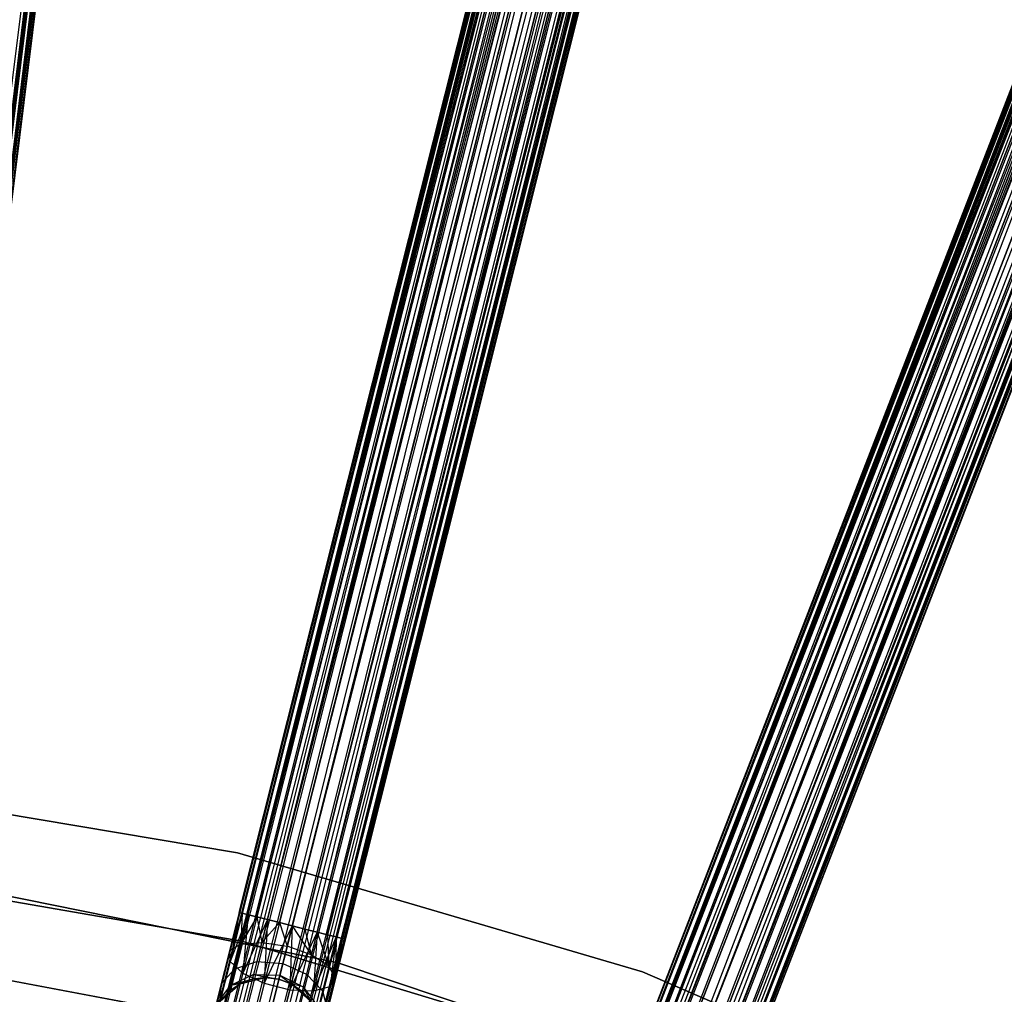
# Model space of a CAD drawing. Extents: x -189 to 189, y -189 to 189.
# Tile 298 of 338: x 10 to 28, y 59 to 77. Entities that reach past the tile are written whole.
import ezdxf

# ---------------------------------------------------------------- set-up
doc = ezdxf.new("R2010")
doc.units = 0
doc.header["$LTSCALE"] = 25.4
doc.layers.get('0').update_dxf_attribs({"linetype": 'CONTINUOUS'})

# ---------------------------------------------------------------- blocks, each defined once
blk = doc.blocks.new('NL2500012474_STL')
at = {"color": 0}
for p, q in [((212.934, 167.086, 177.855), (197.274, 42.827, 178.249)), ((212.934, 167.086, 177.855), (197.274, 42.827, 178.249)), ((212.823, 167.1, 176.932), (197.432, 42.808, 176.932)), ((212.823, 167.1, 176.932), (197.432, 42.808, 176.932)), ((212.934, 167.086, 177.855), (197.432, 42.808, 178.068)), ((212.934, 167.086, 177.855), (197.432, 42.808, 178.068)), ((212.823, 167.1, 176.932), (197.544, 42.794, 177.145)), ((212.823, 167.1, 176.932), (197.544, 42.794, 177.145)), ((212.934, 167.086, 177.855), (197.544, 42.794, 177.855)), ((212.934, 167.086, 177.855), (197.544, 42.794, 177.855)), ((212.991, 167.079, 177.379), (197.544, 42.794, 177.855)), ((212.991, 167.079, 177.379), (197.544, 42.794, 177.855)), ((212.823, 167.1, 176.932), (197.601, 42.787, 177.379)), ((212.823, 167.1, 176.932), (197.601, 42.787, 177.379)), ((212.991, 167.079, 177.379), (197.601, 42.787, 177.379)), ((212.991, 167.079, 177.379), (197.601, 42.787, 177.621)), ((212.991, 167.079, 177.379), (197.601, 42.787, 177.379)), ((212.991, 167.079, 177.379), (197.601, 42.787, 177.621)), ((231.435, 163.634, 177.379), (200.886, 42.175, 177.621)), ((231.435, 163.634, 177.379), (200.886, 42.175, 177.379)), ((231.435, 163.634, 177.379), (200.886, 42.175, 177.621)), ((231.435, 163.634, 177.379), (200.886, 42.175, 177.379)), ((231.491, 163.619, 177.855), (200.886, 42.175, 177.621)), ((231.491, 163.619, 177.855), (200.886, 42.175, 177.621)), ((200.942, 42.16, 177.145), (231.435, 163.634, 177.379)), ((200.942, 42.16, 177.145), (231.435, 163.634, 177.379)), ((231.491, 163.619, 177.855), (200.942, 42.16, 177.855)), ((231.491, 163.619, 177.855), (200.942, 42.16, 177.855)), ((201.051, 42.133, 176.932), (231.435, 163.634, 177.379)), ((201.051, 42.133, 176.932), (231.435, 163.634, 177.379)), ((231.491, 163.619, 177.855), (201.051, 42.133, 178.068)), ((231.491, 163.619, 177.855), (201.051, 42.133, 178.068)), ((201.051, 42.133, 176.932), (231.599, 163.592, 176.932)), ((201.051, 42.133, 176.932), (231.599, 163.592, 176.932)), ((231.754, 163.553, 178.249), (201.051, 42.133, 178.068)), ((231.754, 163.553, 178.249), (201.051, 42.133, 178.068)), ((201.206, 42.094, 176.751), (231.599, 163.592, 176.932)), ((201.206, 42.094, 176.751), (231.599, 163.592, 176.932)), ((231.754, 163.553, 178.249), (201.206, 42.094, 178.249)), ((231.754, 163.553, 178.249), (201.206, 42.094, 178.249)), ((201.398, 42.046, 176.615), (231.599, 163.592, 176.932)), ((201.398, 42.046, 176.615), (231.599, 163.592, 176.932)), ((231.947, 163.505, 176.615), (201.398, 42.046, 176.615)), ((231.947, 163.505, 176.615), (201.398, 42.046, 176.615)), ((201.617, 41.991, 176.529), (231.947, 163.505, 176.615)), ((201.617, 41.991, 176.529), (231.947, 163.505, 176.615)), ((201.849, 41.932, 176.5), (231.947, 163.505, 176.615)), ((201.849, 41.932, 176.5), (231.947, 163.505, 176.615)), ((232.165, 163.45, 178.471), (201.206, 42.094, 178.249)), ((232.165, 163.45, 178.471), (201.206, 42.094, 178.249)), ((232.165, 163.45, 178.471), (201.398, 42.046, 178.385)), ((232.165, 163.45, 178.471), (201.398, 42.046, 178.385)), ((232.165, 163.45, 178.471), (201.617, 41.991, 178.471)), ((232.165, 163.45, 178.471), (201.617, 41.991, 178.471)), ((232.397, 163.391, 178.5), (201.849, 41.932, 178.5)), ((232.397, 163.391, 178.5), (201.849, 41.932, 178.5)), ((201.849, 41.932, 176.5), (232.397, 163.391, 176.5)), ((201.849, 41.932, 176.5), (232.397, 163.391, 176.5)), ((202.081, 41.874, 176.529), (232.397, 163.391, 176.5)), ((202.081, 41.874, 176.529), (232.397, 163.391, 176.5)), ((232.629, 163.333, 178.471), (202.081, 41.874, 178.471)), ((232.629, 163.333, 178.471), (202.081, 41.874, 178.471)), ((202.3, 41.819, 176.615), (232.397, 163.391, 176.5)), ((202.3, 41.819, 176.615), (232.397, 163.391, 176.5)), ((233.04, 163.23, 178.249), (202.081, 41.874, 178.471)), ((233.04, 163.23, 178.249), (202.081, 41.874, 178.471)), ((232.848, 163.278, 176.615), (202.3, 41.819, 176.615)), ((232.848, 163.278, 176.615), (202.3, 41.819, 176.615)), ((233.04, 163.23, 178.249), (202.3, 41.819, 178.385)), ((233.04, 163.23, 178.249), (202.3, 41.819, 178.385)), ((232.848, 163.278, 176.615), (202.492, 41.771, 176.751)), ((232.848, 163.278, 176.615), (202.492, 41.771, 176.751)), ((233.04, 163.23, 178.249), (202.492, 41.771, 178.249)), ((233.04, 163.23, 178.249), (202.492, 41.771, 178.249)), ((233.304, 163.163, 177.855), (202.492, 41.771, 178.249)), ((233.304, 163.163, 177.855), (202.492, 41.771, 178.249)), ((232.848, 163.278, 176.615), (202.647, 41.732, 176.932)), ((232.848, 163.278, 176.615), (202.647, 41.732, 176.932)), ((233.195, 163.191, 176.932), (202.647, 41.732, 176.932)), ((233.195, 163.191, 176.932), (202.647, 41.732, 176.932)), ((233.304, 163.163, 177.855), (202.647, 41.732, 178.068)), ((233.304, 163.163, 177.855), (202.647, 41.732, 178.068)), ((233.195, 163.191, 176.932), (202.756, 41.704, 177.145)), ((233.195, 163.191, 176.932), (202.756, 41.704, 177.145)), ((233.304, 163.163, 177.855), (202.756, 41.704, 177.855)), ((233.304, 163.163, 177.855), (202.756, 41.704, 177.855)), ((233.36, 163.149, 177.379), (202.756, 41.704, 177.855)), ((233.36, 163.149, 177.379), (202.756, 41.704, 177.855)), ((233.195, 163.191, 176.932), (202.812, 41.69, 177.379)), ((233.195, 163.191, 176.932), (202.812, 41.69, 177.379)), ((233.36, 163.149, 177.379), (202.812, 41.69, 177.379)), ((233.36, 163.149, 177.379), (202.812, 41.69, 177.621)), ((233.36, 163.149, 177.379), (202.812, 41.69, 177.379)), ((233.36, 163.149, 177.379), (202.812, 41.69, 177.621)), ((199.792, 61.862, 26.932), (211.719, 159.486, 26.751)), ((199.792, 61.862, 26.932), (211.719, 159.486, 26.751)), ((199.792, 61.862, 28.068), (211.878, 159.466, 28.068)), ((199.792, 61.862, 28.068), (211.878, 159.466, 28.068)), ((199.792, 61.862, 26.932), (211.989, 159.453, 27.145)), ((199.792, 61.862, 26.932), (211.989, 159.453, 27.145)), ((199.792, 61.862, 28.068), (212.046, 159.446, 27.621)), ((199.792, 61.862, 28.068), (212.046, 159.446, 27.621)), ((199.903, 61.848, 27.145), (211.989, 159.453, 27.145)), ((199.903, 61.848, 27.145), (211.989, 159.453, 27.145)), ((199.903, 61.848, 27.855), (212.046, 159.446, 27.621)), ((199.903, 61.848, 27.855), (212.046, 159.446, 27.621)), ((199.96, 61.841, 27.621), (211.989, 159.453, 27.145)), ((199.96, 61.841, 27.621), (211.989, 159.453, 27.145)), ((199.96, 61.841, 27.379), (211.989, 159.453, 27.145)), ((199.96, 61.841, 27.379), (211.989, 159.453, 27.145)), ((199.96, 61.841, 27.621), (212.046, 159.446, 27.621)), ((199.96, 61.841, 27.621), (212.046, 159.446, 27.621)), ((251.24, 157.463, 177.379), (205.997, 40.679, 177.621)), ((251.24, 157.463, 177.379), (205.997, 40.679, 177.379)), ((251.24, 157.463, 177.379), (205.997, 40.679, 177.621)), ((251.24, 157.463, 177.379), (205.997, 40.679, 177.379)), ((251.294, 157.442, 177.855), (205.997, 40.679, 177.621)), ((251.294, 157.442, 177.855), (205.997, 40.679, 177.621)), ((206.051, 40.658, 177.145), (251.24, 157.463, 177.379)), ((206.051, 40.658, 177.145), (251.24, 157.463, 177.379)), ((251.294, 157.442, 177.855), (206.051, 40.658, 177.855)), ((251.294, 157.442, 177.855), (206.051, 40.658, 177.855)), ((206.156, 40.618, 176.932), (251.24, 157.463, 177.379)), ((206.156, 40.618, 176.932), (251.24, 157.463, 177.379)), ((251.294, 157.442, 177.855), (206.156, 40.618, 178.068)), ((251.294, 157.442, 177.855), (206.156, 40.618, 178.068)), ((206.156, 40.618, 176.932), (251.398, 157.402, 176.932)), ((206.156, 40.618, 176.932), (251.398, 157.402, 176.932)), ((251.547, 157.344, 178.249), (206.156, 40.618, 178.068)), ((251.547, 157.344, 178.249), (206.156, 40.618, 178.068)), ((206.305, 40.56, 176.751), (251.398, 157.402, 176.932)), ((206.305, 40.56, 176.751), (251.398, 157.402, 176.932)), ((251.547, 157.344, 178.249), (206.305, 40.56, 178.249)), ((251.547, 157.344, 178.249), (206.305, 40.56, 178.249)), ((206.49, 40.488, 176.615), (251.398, 157.402, 176.932)), ((206.49, 40.488, 176.615), (251.398, 157.402, 176.932)), ((251.732, 157.273, 176.615), (206.49, 40.488, 176.615)), ((251.732, 157.273, 176.615), (206.49, 40.488, 176.615)), ((206.7, 40.407, 176.529), (251.732, 157.273, 176.615)), ((206.7, 40.407, 176.529), (251.732, 157.273, 176.615)), ((206.923, 40.32, 176.5), (251.732, 157.273, 176.615)), ((206.923, 40.32, 176.5), (251.732, 157.273, 176.615)), ((251.942, 157.191, 178.471), (206.305, 40.56, 178.249)), ((251.942, 157.191, 178.471), (206.305, 40.56, 178.249)), ((251.942, 157.191, 178.471), (206.49, 40.488, 178.385)), ((251.942, 157.191, 178.471), (206.49, 40.488, 178.385)), ((251.942, 157.191, 178.471), (206.7, 40.407, 178.471)), ((251.942, 157.191, 178.471), (206.7, 40.407, 178.471)), ((252.166, 157.105, 178.5), (206.923, 40.32, 178.5)), ((252.166, 157.105, 178.5), (206.923, 40.32, 178.5)), ((206.923, 40.32, 176.5), (252.166, 157.105, 176.5)), ((206.923, 40.32, 176.5), (252.166, 157.105, 176.5)), ((207.146, 40.234, 176.529), (252.166, 157.105, 176.5)), ((207.146, 40.234, 176.529), (252.166, 157.105, 176.5)), ((207.356, 40.152, 176.615), (252.166, 157.105, 176.5)), ((207.356, 40.152, 176.615), (252.166, 157.105, 176.5)), ((252.389, 157.018, 178.471), (207.146, 40.234, 178.471)), ((252.389, 157.018, 178.471), (207.146, 40.234, 178.471)), ((252.599, 156.937, 176.615), (207.356, 40.152, 176.615)), ((252.599, 156.937, 176.615), (207.356, 40.152, 176.615)), ((252.599, 156.937, 176.615), (207.541, 40.081, 176.751)), ((252.599, 156.937, 176.615), (207.541, 40.081, 176.751)), ((252.599, 156.937, 176.615), (207.69, 40.023, 176.932)), ((252.599, 156.937, 176.615), (207.69, 40.023, 176.932)), ((252.784, 156.865, 178.249), (207.146, 40.234, 178.471)), ((252.784, 156.865, 178.249), (207.146, 40.234, 178.471)), ((252.784, 156.865, 178.249), (207.356, 40.152, 178.385)), ((252.784, 156.865, 178.249), (207.356, 40.152, 178.385)), ((252.784, 156.865, 178.249), (207.541, 40.081, 178.249)), ((252.784, 156.865, 178.249), (207.541, 40.081, 178.249)), ((253.037, 156.767, 177.855), (207.541, 40.081, 178.249)), ((253.037, 156.767, 177.855), (207.541, 40.081, 178.249)), ((252.933, 156.807, 176.932), (207.69, 40.023, 176.932)), ((252.933, 156.807, 176.932), (207.69, 40.023, 176.932)), ((253.037, 156.767, 177.855), (207.69, 40.023, 178.068)), ((253.037, 156.767, 177.855), (207.69, 40.023, 178.068)), ((252.933, 156.807, 176.932), (207.795, 39.983, 177.145)), ((252.933, 156.807, 176.932), (207.795, 39.983, 177.145)), ((253.037, 156.767, 177.855), (207.795, 39.983, 177.855)), ((253.037, 156.767, 177.855), (207.795, 39.983, 177.855)), ((253.091, 156.746, 177.379), (207.795, 39.983, 177.855)), ((253.091, 156.746, 177.379), (207.795, 39.983, 177.855)), ((252.933, 156.807, 176.932), (207.849, 39.962, 177.379)), ((252.933, 156.807, 176.932), (207.849, 39.962, 177.379)), ((253.091, 156.746, 177.379), (207.849, 39.962, 177.379)), ((253.091, 156.746, 177.379), (207.849, 39.962, 177.621)), ((253.091, 156.746, 177.379), (207.849, 39.962, 177.379)), ((253.091, 156.746, 177.379), (207.849, 39.962, 177.621)), ((205.57, 60.795, 27.379), (229.558, 156.174, 27.621)), ((205.57, 60.795, 27.379), (229.558, 156.174, 27.621)), ((205.57, 60.795, 27.621), (229.558, 156.174, 27.621)), ((205.57, 60.795, 27.621), (229.558, 156.174, 27.621)), ((205.626, 60.781, 27.145), (229.558, 156.174, 27.621)), ((205.626, 60.781, 27.145), (229.558, 156.174, 27.621)), ((205.626, 60.781, 27.145), (229.614, 156.16, 27.145)), ((205.626, 60.781, 27.145), (229.614, 156.16, 27.145)), ((205.734, 60.753, 26.932), (229.614, 156.16, 27.145)), ((205.734, 60.753, 26.932), (229.614, 156.16, 27.145)), ((205.57, 60.795, 27.621), (229.723, 156.133, 28.068)), ((205.57, 60.795, 27.621), (229.723, 156.133, 28.068)), ((205.626, 60.781, 27.855), (229.723, 156.133, 28.068)), ((205.626, 60.781, 27.855), (229.723, 156.133, 28.068)), ((205.734, 60.753, 28.068), (229.723, 156.133, 28.068)), ((205.734, 60.753, 28.068), (229.723, 156.133, 28.068)), ((205.734, 60.753, 26.932), (229.878, 156.094, 26.751)), ((205.734, 60.753, 26.932), (229.878, 156.094, 26.751)), ((205.734, 60.753, 28.068), (230.07, 156.045, 28.385)), ((205.734, 60.753, 28.068), (230.07, 156.045, 28.385)), ((205.889, 60.714, 26.751), (229.878, 156.094, 26.751)), ((205.889, 60.714, 26.751), (229.878, 156.094, 26.751)), ((205.889, 60.714, 28.249), (230.07, 156.045, 28.385)), ((205.889, 60.714, 28.249), (230.07, 156.045, 28.385)), ((206.082, 60.666, 26.615), (229.878, 156.094, 26.751)), ((206.082, 60.666, 26.615), (229.878, 156.094, 26.751)), ((206.082, 60.666, 28.385), (230.07, 156.045, 28.385)), ((206.082, 60.666, 28.385), (230.07, 156.045, 28.385)), ((206.082, 60.666, 26.615), (230.289, 155.99, 26.529)), ((206.082, 60.666, 26.615), (230.289, 155.99, 26.529)), ((206.3, 60.611, 26.529), (230.289, 155.99, 26.529)), ((206.3, 60.611, 26.529), (230.289, 155.99, 26.529)), ((206.082, 60.666, 28.385), (230.521, 155.932, 28.5)), ((206.082, 60.666, 28.385), (230.521, 155.932, 28.5)), ((206.3, 60.611, 28.471), (230.521, 155.932, 28.5)), ((206.3, 60.611, 28.471), (230.521, 155.932, 28.5)), ((230.521, 155.932, 28.5), (206.532, 60.553, 28.5)), ((206.532, 60.553, 26.5), (230.521, 155.932, 26.5)), ((206.532, 60.553, 26.5), (230.521, 155.932, 26.5)), ((230.521, 155.932, 28.5), (206.532, 60.553, 28.5)), ((206.532, 60.553, 28.5), (230.972, 155.818, 28.385)), ((206.532, 60.553, 28.5), (230.972, 155.818, 28.385)), ((206.764, 60.494, 26.529), (230.753, 155.873, 26.529)), ((206.764, 60.494, 26.529), (230.753, 155.873, 26.529)), ((206.764, 60.494, 28.471), (230.972, 155.818, 28.385)), ((206.764, 60.494, 28.471), (230.972, 155.818, 28.385)), ((206.983, 60.439, 26.615), (230.753, 155.873, 26.529)), ((206.983, 60.439, 26.615), (230.753, 155.873, 26.529)), ((206.983, 60.439, 28.385), (230.972, 155.818, 28.385)), ((206.983, 60.439, 28.385), (230.972, 155.818, 28.385)), ((206.983, 60.439, 26.615), (231.164, 155.77, 26.751)), ((206.983, 60.439, 26.615), (231.164, 155.77, 26.751)), ((206.983, 60.439, 28.385), (231.319, 155.731, 28.068)), ((206.983, 60.439, 28.385), (231.319, 155.731, 28.068)), ((207.175, 60.391, 26.751), (231.164, 155.77, 26.751)), ((207.175, 60.391, 26.751), (231.164, 155.77, 26.751)), ((207.175, 60.391, 28.249), (231.319, 155.731, 28.068)), ((207.175, 60.391, 28.249), (231.319, 155.731, 28.068)), ((207.33, 60.352, 26.932), (231.164, 155.77, 26.751)), ((207.33, 60.352, 26.932), (231.164, 155.77, 26.751)), ((207.33, 60.352, 28.068), (231.319, 155.731, 28.068)), ((207.33, 60.352, 28.068), (231.319, 155.731, 28.068)), ((207.33, 60.352, 26.932), (231.428, 155.704, 27.145)), ((207.33, 60.352, 26.932), (231.428, 155.704, 27.145)), ((207.33, 60.352, 28.068), (231.484, 155.69, 27.621)), ((207.33, 60.352, 28.068), (231.484, 155.69, 27.621)), ((207.439, 60.324, 27.145), (231.428, 155.704, 27.145)), ((207.439, 60.324, 27.145), (231.428, 155.704, 27.145)), ((207.439, 60.324, 27.855), (231.484, 155.69, 27.621)), ((207.439, 60.324, 27.855), (231.484, 155.69, 27.621)), ((207.495, 60.31, 27.621), (231.428, 155.704, 27.145)), ((207.495, 60.31, 27.621), (231.428, 155.704, 27.145)), ((207.495, 60.31, 27.379), (231.428, 155.704, 27.145)), ((207.495, 60.31, 27.379), (231.428, 155.704, 27.145)), ((207.495, 60.31, 27.621), (231.484, 155.69, 27.621)), ((207.495, 60.31, 27.621), (231.484, 155.69, 27.621)), ((212.933, 58.582, 27.379), (248.461, 150.291, 27.621)), ((212.933, 58.582, 27.379), (248.461, 150.291, 27.621)), ((212.933, 58.582, 27.621), (248.461, 150.291, 27.621)), ((212.933, 58.582, 27.621), (248.461, 150.291, 27.621)), ((212.987, 58.562, 27.145), (248.461, 150.291, 27.621)), ((212.987, 58.562, 27.145), (248.461, 150.291, 27.621)), ((212.987, 58.562, 27.145), (248.515, 150.27, 27.145)), ((212.987, 58.562, 27.145), (248.515, 150.27, 27.145)), ((213.092, 58.521, 26.932), (248.515, 150.27, 27.145)), ((213.092, 58.521, 26.932), (248.515, 150.27, 27.145)), ((212.933, 58.582, 27.621), (248.62, 150.229, 28.068)), ((212.933, 58.582, 27.621), (248.62, 150.229, 28.068)), ((212.987, 58.562, 27.855), (248.62, 150.229, 28.068)), ((212.987, 58.562, 27.855), (248.62, 150.229, 28.068)), ((213.092, 58.521, 28.068), (248.62, 150.229, 28.068)), ((213.092, 58.521, 28.068), (248.62, 150.229, 28.068)), ((213.092, 58.521, 26.932), (248.769, 150.172, 26.751)), ((213.092, 58.521, 26.932), (248.769, 150.172, 26.751)), ((213.092, 58.521, 28.068), (248.954, 150.1, 28.385)), ((213.092, 58.521, 28.068), (248.954, 150.1, 28.385)), ((213.241, 58.463, 26.751), (248.769, 150.172, 26.751)), ((213.241, 58.463, 26.751), (248.769, 150.172, 26.751)), ((213.241, 58.463, 28.249), (248.954, 150.1, 28.385)), ((213.241, 58.463, 28.249), (248.954, 150.1, 28.385)), ((213.426, 58.392, 26.615), (248.769, 150.172, 26.751)), ((213.426, 58.392, 26.615), (248.769, 150.172, 26.751)), ((213.426, 58.392, 28.385), (248.954, 150.1, 28.385)), ((213.426, 58.392, 28.385), (248.954, 150.1, 28.385)), ((213.426, 58.392, 26.615), (249.164, 150.019, 26.529)), ((213.426, 58.392, 26.615), (249.164, 150.019, 26.529)), ((213.426, 58.392, 28.385), (249.387, 149.932, 28.5)), ((213.426, 58.392, 28.385), (249.387, 149.932, 28.5)), ((213.636, 58.31, 26.529), (249.164, 150.019, 26.529)), ((213.636, 58.31, 26.529), (249.164, 150.019, 26.529)), ((213.636, 58.31, 28.471), (249.387, 149.932, 28.5)), ((213.636, 58.31, 28.471), (249.387, 149.932, 28.5)), ((249.387, 149.932, 28.5), (213.859, 58.224, 28.5)), ((213.859, 58.224, 26.5), (249.387, 149.932, 26.5)), ((213.859, 58.224, 26.5), (249.387, 149.932, 26.5)), ((249.387, 149.932, 28.5), (213.859, 58.224, 28.5)), ((213.859, 58.224, 28.5), (249.82, 149.764, 28.385)), ((213.859, 58.224, 28.5), (249.82, 149.764, 28.385)), ((214.082, 58.137, 26.529), (249.61, 149.846, 26.529)), ((214.082, 58.137, 26.529), (249.61, 149.846, 26.529)), ((214.082, 58.137, 28.471), (249.82, 149.764, 28.385)), ((214.082, 58.137, 28.471), (249.82, 149.764, 28.385)), ((214.292, 58.056, 26.615), (249.61, 149.846, 26.529)), ((214.292, 58.056, 26.615), (249.61, 149.846, 26.529)), ((214.292, 58.056, 28.385), (249.82, 149.764, 28.385)), ((214.292, 58.056, 28.385), (249.82, 149.764, 28.385)), ((214.292, 58.056, 26.615), (250.005, 149.693, 26.751)), ((214.292, 58.056, 26.615), (250.005, 149.693, 26.751)), ((214.292, 58.056, 28.385), (250.154, 149.635, 28.068)), ((214.292, 58.056, 28.385), (250.154, 149.635, 28.068)), ((214.477, 57.984, 26.751), (250.005, 149.693, 26.751)), ((214.477, 57.984, 26.751), (250.005, 149.693, 26.751)), ((214.477, 57.984, 28.249), (250.154, 149.635, 28.068)), ((214.477, 57.984, 28.249), (250.154, 149.635, 28.068)), ((214.626, 57.926, 26.932), (250.005, 149.693, 26.751)), ((214.626, 57.926, 26.932), (250.005, 149.693, 26.751)), ((214.626, 57.926, 28.068), (250.154, 149.635, 28.068)), ((214.626, 57.926, 28.068), (250.154, 149.635, 28.068)), ((214.626, 57.926, 26.932), (250.259, 149.594, 27.145)), ((214.626, 57.926, 26.932), (250.259, 149.594, 27.145)), ((214.626, 57.926, 28.068), (250.313, 149.574, 27.621)), ((214.626, 57.926, 28.068), (250.313, 149.574, 27.621)), ((214.731, 57.886, 27.145), (250.259, 149.594, 27.145)), ((214.731, 57.886, 27.145), (250.259, 149.594, 27.145)), ((214.731, 57.886, 27.855), (250.313, 149.574, 27.621)), ((214.731, 57.886, 27.855), (250.313, 149.574, 27.621)), ((214.785, 57.865, 27.621), (250.259, 149.594, 27.145)), ((214.785, 57.865, 27.621), (250.259, 149.594, 27.145)), ((214.785, 57.865, 27.379), (250.259, 149.594, 27.145)), ((214.785, 57.865, 27.379), (250.259, 149.594, 27.145)), ((214.785, 57.865, 27.621), (250.313, 149.574, 27.621)), ((214.785, 57.865, 27.621), (250.313, 149.574, 27.621)), ((205.538, 61.881, 26.5), (197.975, 63.144, 26.5)), ((197.975, 63.144, 17), (205.538, 61.881, 17)), ((205.538, 61.881, 26.5), (197.975, 63.144, 26.5)), ((197.975, 63.144, 17), (205.538, 61.881, 17)), ((212.894, 59.716, 26.5), (205.538, 61.881, 26.5)), ((205.538, 61.881, 17), (212.894, 59.716, 17)), ((205.538, 61.881, 26.5), (205.538, 61.881, 17)), ((212.894, 59.716, 26.5), (205.538, 61.881, 26.5)), ((205.538, 61.881, 17), (212.894, 59.716, 17)), ((205.538, 61.881, 26.5), (205.538, 61.881, 17)), ((198.244, 61.555, 20), (205.614, 60.272, 20)), ((205.614, 60.272, 19), (198.244, 61.555, 19)), ((198.244, 61.555, 20), (205.614, 60.272, 20)), ((205.614, 60.272, 19), (198.244, 61.555, 19)), ((199.859, 61.403, 26.5), (207.341, 59.888, 26.5)), ((207.341, 59.888, 17), (199.859, 61.403, 17)), ((207.341, 59.888, 17), (199.859, 61.403, 17)), ((199.859, 61.403, 26.5), (207.341, 59.888, 26.5)), ((205.57, 60.795, 27.379), (205.394, 60.097, 27.236)), ((205.57, 60.795, 27.621), (205.394, 60.097, 27.236)), ((205.57, 60.795, 27.621), (205.394, 60.097, 27.236)), ((205.57, 60.795, 27.379), (205.394, 60.097, 27.236)), ((205.626, 60.781, 27.145), (205.394, 60.097, 27.236)), ((205.626, 60.781, 27.145), (205.394, 60.097, 27.236)), ((205.57, 60.795, 27.621), (205.406, 59.907, 27.675)), ((205.57, 60.795, 27.621), (205.406, 59.907, 27.675)), ((205.626, 60.781, 27.855), (205.406, 59.907, 27.675)), ((205.626, 60.781, 27.855), (205.406, 59.907, 27.675)), ((205.734, 60.753, 28.068), (205.406, 59.907, 27.675)), ((205.734, 60.753, 28.068), (205.406, 59.907, 27.675)), ((205.626, 60.781, 27.145), (205.57, 60.795, 27.379)), ((205.57, 60.795, 27.621), (205.626, 60.781, 27.855)), ((205.57, 60.795, 27.621), (205.626, 60.781, 27.855)), ((205.626, 60.781, 27.145), (205.57, 60.795, 27.379)), ((205.626, 60.781, 27.145), (205.601, 60.222, 26.823)), ((205.626, 60.781, 27.145), (205.601, 60.222, 26.823)), ((205.734, 60.753, 26.932), (205.601, 60.222, 26.823)), ((205.734, 60.753, 26.932), (205.601, 60.222, 26.823)), ((205.889, 60.714, 26.751), (205.601, 60.222, 26.823)), ((205.889, 60.714, 26.751), (205.601, 60.222, 26.823)), ((205.734, 60.753, 26.932), (205.626, 60.781, 27.145)), ((205.626, 60.781, 27.855), (205.734, 60.753, 28.068)), ((205.626, 60.781, 27.855), (205.734, 60.753, 28.068)), ((205.734, 60.753, 26.932), (205.626, 60.781, 27.145)), ((205.734, 60.753, 28.068), (205.633, 59.694, 28.039)), ((205.734, 60.753, 28.068), (205.633, 59.694, 28.039)), ((205.889, 60.714, 28.249), (205.633, 59.694, 28.039)), ((205.889, 60.714, 28.249), (205.633, 59.694, 28.039)), ((206.082, 60.666, 28.385), (205.633, 59.694, 28.039)), ((206.082, 60.666, 28.385), (205.633, 59.694, 28.039)), ((205.889, 60.714, 26.751), (205.734, 60.753, 26.932)), ((205.734, 60.753, 28.068), (205.889, 60.714, 28.249)), ((205.734, 60.753, 28.068), (205.889, 60.714, 28.249)), ((205.889, 60.714, 26.751), (205.734, 60.753, 26.932)), ((206.082, 60.666, 26.615), (205.889, 60.714, 26.751)), ((205.889, 60.714, 28.249), (206.082, 60.666, 28.385)), ((205.889, 60.714, 28.249), (206.082, 60.666, 28.385)), ((205.889, 60.714, 26.751), (205.978, 60.252, 26.53)), ((205.889, 60.714, 26.751), (205.978, 60.252, 26.53)), ((206.082, 60.666, 26.615), (205.889, 60.714, 26.751)), ((206.082, 60.666, 26.615), (205.978, 60.252, 26.53)), ((206.082, 60.666, 26.615), (205.978, 60.252, 26.53)), ((206.082, 60.666, 28.385), (206.023, 59.508, 28.245)), ((206.082, 60.666, 28.385), (206.023, 59.508, 28.245)), ((206.3, 60.611, 26.529), (206.082, 60.666, 26.615)), ((206.082, 60.666, 28.385), (206.3, 60.611, 28.471)), ((206.082, 60.666, 28.385), (206.3, 60.611, 28.471)), ((206.3, 60.611, 26.529), (206.082, 60.666, 26.615)), ((206.3, 60.611, 26.529), (205.978, 60.252, 26.53)), ((206.3, 60.611, 26.529), (205.978, 60.252, 26.53)), ((206.3, 60.611, 28.471), (206.023, 59.508, 28.245)), ((206.3, 60.611, 28.471), (206.023, 59.508, 28.245)), ((206.532, 60.553, 28.5), (206.023, 59.508, 28.245)), ((206.532, 60.553, 28.5), (206.023, 59.508, 28.245)), ((206.532, 60.553, 26.5), (206.3, 60.611, 26.529)), ((206.3, 60.611, 28.471), (206.532, 60.553, 28.5)), ((206.3, 60.611, 28.471), (206.532, 60.553, 28.5)), ((206.3, 60.611, 26.529), (206.439, 60.181, 26.424)), ((206.3, 60.611, 26.529), (206.439, 60.181, 26.424)), ((206.532, 60.553, 26.5), (206.3, 60.611, 26.529)), ((206.439, 60.181, 26.424), (206.532, 60.553, 26.5)), ((206.439, 60.181, 26.424), (206.532, 60.553, 26.5)), ((206.532, 60.553, 28.5), (206.487, 59.392, 28.245)), ((206.532, 60.553, 28.5), (206.487, 59.392, 28.245)), ((206.764, 60.494, 28.471), (206.487, 59.392, 28.245)), ((206.764, 60.494, 28.471), (206.487, 59.392, 28.245)), ((206.532, 60.553, 28.5), (206.764, 60.494, 28.471)), ((206.764, 60.494, 26.529), (206.532, 60.553, 26.5)), ((206.532, 60.553, 26.5), (206.879, 60.026, 26.53)), ((206.764, 60.494, 26.529), (206.532, 60.553, 26.5)), ((206.532, 60.553, 26.5), (206.879, 60.026, 26.53)), ((206.532, 60.553, 28.5), (206.764, 60.494, 28.471)), ((206.764, 60.494, 28.471), (206.983, 60.439, 28.385)), ((206.983, 60.439, 26.615), (206.764, 60.494, 26.529)), ((206.764, 60.494, 26.529), (206.879, 60.026, 26.53)), ((206.764, 60.494, 26.529), (206.879, 60.026, 26.53)), ((206.983, 60.439, 26.615), (206.764, 60.494, 26.529)), ((206.764, 60.494, 28.471), (206.983, 60.439, 28.385)), ((206.983, 60.439, 28.385), (206.487, 59.392, 28.245)), ((206.983, 60.439, 28.385), (206.487, 59.392, 28.245)), ((206.983, 60.439, 26.615), (206.879, 60.026, 26.53)), ((206.983, 60.439, 26.615), (206.879, 60.026, 26.53)), ((206.983, 60.439, 28.385), (206.919, 59.371, 28.039)), ((206.983, 60.439, 28.385), (206.919, 59.371, 28.039)), ((207.175, 60.391, 28.249), (206.919, 59.371, 28.039)), ((207.175, 60.391, 28.249), (206.919, 59.371, 28.039)), ((207.33, 60.352, 28.068), (206.919, 59.371, 28.039)), ((207.33, 60.352, 28.068), (206.919, 59.371, 28.039)), ((206.983, 60.439, 28.385), (207.175, 60.391, 28.249)), ((207.175, 60.391, 26.751), (206.983, 60.439, 26.615)), ((206.983, 60.439, 26.615), (207.197, 59.82, 26.823)), ((207.175, 60.391, 26.751), (206.983, 60.439, 26.615)), ((206.983, 60.439, 26.615), (207.197, 59.82, 26.823)), ((206.983, 60.439, 28.385), (207.175, 60.391, 28.249)), ((207.175, 60.391, 28.249), (207.33, 60.352, 28.068)), ((207.33, 60.352, 26.932), (207.175, 60.391, 26.751)), ((207.175, 60.391, 26.751), (207.197, 59.82, 26.823)), ((207.175, 60.391, 26.751), (207.197, 59.82, 26.823)), ((207.33, 60.352, 26.932), (207.175, 60.391, 26.751)), ((207.175, 60.391, 28.249), (207.33, 60.352, 28.068)), ((207.33, 60.352, 26.932), (207.197, 59.82, 26.823)), ((207.33, 60.352, 26.932), (207.197, 59.82, 26.823)), ((207.33, 60.352, 28.068), (207.219, 59.451, 27.675)), ((207.33, 60.352, 28.068), (207.219, 59.451, 27.675)), ((207.439, 60.324, 27.855), (207.219, 59.451, 27.675)), ((207.439, 60.324, 27.855), (207.219, 59.451, 27.675)), ((207.495, 60.31, 27.621), (207.219, 59.451, 27.675)), ((207.495, 60.31, 27.621), (207.219, 59.451, 27.675)), ((207.33, 60.352, 26.932), (207.32, 59.613, 27.236)), ((207.33, 60.352, 26.932), (207.32, 59.613, 27.236)), ((207.439, 60.324, 27.145), (207.32, 59.613, 27.236)), ((207.439, 60.324, 27.145), (207.32, 59.613, 27.236)), ((207.495, 60.31, 27.621), (207.32, 59.613, 27.236)), ((207.495, 60.31, 27.379), (207.32, 59.613, 27.236)), ((207.495, 60.31, 27.379), (207.32, 59.613, 27.236)), ((207.495, 60.31, 27.621), (207.32, 59.613, 27.236)), ((207.33, 60.352, 28.068), (207.439, 60.324, 27.855)), ((207.439, 60.324, 27.145), (207.33, 60.352, 26.932)), ((207.439, 60.324, 27.145), (207.33, 60.352, 26.932)), ((207.33, 60.352, 28.068), (207.439, 60.324, 27.855)), ((207.439, 60.324, 27.855), (207.495, 60.31, 27.621)), ((207.495, 60.31, 27.379), (207.439, 60.324, 27.145)), ((207.495, 60.31, 27.379), (207.439, 60.324, 27.145)), ((207.439, 60.324, 27.855), (207.495, 60.31, 27.621)), ((205.601, 60.222, 26.823), (205.394, 60.097, 27.236)), ((205.601, 60.222, 26.823), (205.394, 60.097, 27.236)), ((205.601, 60.222, 26.823), (205.487, 59.771, 26.513)), ((205.601, 60.222, 26.823), (205.487, 59.771, 26.513)), ((205.601, 60.222, 26.823), (205.978, 60.252, 26.53)), ((205.601, 60.222, 26.823), (205.978, 60.252, 26.53)), ((205.614, 60.272, 20), (205.614, 60.272, 19)), ((205.614, 60.272, 20), (212.775, 58.109, 20)), ((212.775, 58.109, 19), (205.614, 60.272, 19)), ((205.614, 60.272, 20), (205.614, 60.272, 19)), ((205.614, 60.272, 20), (212.775, 58.109, 20)), ((212.775, 58.109, 19), (205.614, 60.272, 19)), ((205.978, 60.252, 26.53), (205.889, 59.902, 26.288)), ((205.978, 60.252, 26.53), (205.889, 59.902, 26.288)), ((205.978, 60.252, 26.53), (206.439, 60.181, 26.424)), ((205.978, 60.252, 26.53), (206.439, 60.181, 26.424)), ((206.36, 59.867, 26.207), (206.439, 60.181, 26.424)), ((206.36, 59.867, 26.207), (206.439, 60.181, 26.424)), ((206.879, 60.026, 26.53), (206.439, 60.181, 26.424)), ((206.879, 60.026, 26.53), (206.439, 60.181, 26.424)), ((205.394, 60.097, 27.236), (205.245, 59.506, 26.829)), ((205.394, 60.097, 27.236), (205.245, 59.506, 26.829)), ((205.394, 60.097, 27.236), (205.406, 59.907, 27.675)), ((205.394, 60.097, 27.236), (205.406, 59.907, 27.675)), ((206.879, 60.026, 26.53), (206.791, 59.675, 26.288)), ((206.879, 60.026, 26.53), (206.791, 59.675, 26.288)), ((207.197, 59.82, 26.823), (206.879, 60.026, 26.53)), ((207.197, 59.82, 26.823), (206.879, 60.026, 26.53)), ((199.654, 59.883, 22), (205.175, 58.851, 22)), ((205.175, 58.851, 20), (199.654, 59.883, 20)), ((205.175, 58.851, 20), (199.654, 59.883, 20)), ((199.654, 59.883, 22), (205.175, 58.851, 22)), ((205.406, 59.907, 27.675), (205.219, 59.166, 27.165)), ((205.406, 59.907, 27.675), (205.219, 59.166, 27.165)), ((205.245, 59.506, 26.829), (205.487, 59.771, 26.513)), ((205.245, 59.506, 26.829), (205.487, 59.771, 26.513)), ((205.406, 59.907, 27.675), (205.633, 59.694, 28.039)), ((205.406, 59.907, 27.675), (205.633, 59.694, 28.039)), ((205.487, 59.771, 26.513), (205.411, 59.47, 26.048)), ((205.487, 59.771, 26.513), (205.411, 59.47, 26.048)), ((205.487, 59.771, 26.513), (205.889, 59.902, 26.288)), ((205.487, 59.771, 26.513), (205.889, 59.902, 26.288)), ((205.889, 59.902, 26.288), (205.83, 59.667, 25.927)), ((205.889, 59.902, 26.288), (205.83, 59.667, 25.927)), ((205.889, 59.902, 26.288), (206.36, 59.867, 26.207)), ((205.889, 59.902, 26.288), (206.36, 59.867, 26.207)), ((206.307, 59.657, 25.883), (206.36, 59.867, 26.207)), ((206.307, 59.657, 25.883), (206.36, 59.867, 26.207)), ((206.36, 59.867, 26.207), (206.791, 59.675, 26.288)), ((206.36, 59.867, 26.207), (206.791, 59.675, 26.288)), ((207.197, 59.82, 26.823), (207.083, 59.37, 26.513)), ((207.197, 59.82, 26.823), (207.083, 59.37, 26.513)), ((207.32, 59.613, 27.236), (207.197, 59.82, 26.823)), ((207.32, 59.613, 27.236), (207.197, 59.82, 26.823)), ((207.341, 59.888, 26.5), (214.579, 57.464, 26.5)), ((214.579, 57.464, 17), (207.341, 59.888, 17)), ((207.341, 59.888, 17), (207.341, 59.888, 26.5)), ((207.341, 59.888, 17), (207.341, 59.888, 26.5)), ((214.579, 57.464, 17), (207.341, 59.888, 17)), ((207.341, 59.888, 26.5), (214.579, 57.464, 26.5)), ((205.83, 59.667, 25.927), (205.411, 59.47, 26.048)), ((205.83, 59.667, 25.927), (205.411, 59.47, 26.048)), ((205.81, 59.585, 25.5), (205.411, 59.47, 26.048)), ((205.81, 59.585, 25.5), (205.411, 59.47, 26.048)), ((205.633, 59.694, 28.039), (205.415, 58.829, 27.443)), ((205.633, 59.694, 28.039), (205.415, 58.829, 27.443)), ((205.584, 59.501, 20), (206.049, 59.613, 20)), ((205.584, 59.501, 20), (206.049, 59.613, 20)), ((205.81, 59.585, 25.5), (205.584, 59.501, 25.5)), ((205.584, 59.501, 20), (205.81, 59.585, 25.5)), ((205.81, 59.585, 25.5), (205.584, 59.501, 25.5)), ((205.584, 59.501, 20), (205.81, 59.585, 25.5)), ((205.633, 59.694, 28.039), (206.023, 59.508, 28.245)), ((205.633, 59.694, 28.039), (206.023, 59.508, 28.245)), ((205.81, 59.585, 25.5), (205.83, 59.667, 25.927)), ((205.81, 59.585, 25.5), (205.83, 59.667, 25.927)), ((206.049, 59.613, 25.5), (205.81, 59.585, 25.5)), ((205.81, 59.585, 25.5), (206.049, 59.613, 20)), ((205.81, 59.585, 25.5), (206.049, 59.613, 20)), ((206.049, 59.613, 25.5), (205.81, 59.585, 25.5)), ((206.049, 59.613, 25.5), (205.83, 59.667, 25.927)), ((205.83, 59.667, 25.927), (206.288, 59.583, 25.5)), ((206.049, 59.613, 25.5), (205.83, 59.667, 25.927)), ((205.83, 59.667, 25.927), (206.288, 59.583, 25.5)), ((205.83, 59.667, 25.927), (206.307, 59.657, 25.883)), ((205.83, 59.667, 25.927), (206.307, 59.657, 25.883)), ((206.049, 59.613, 20), (206.288, 59.583, 20)), ((206.288, 59.583, 25.5), (206.049, 59.613, 25.5)), ((206.049, 59.613, 25.5), (206.049, 59.613, 20)), ((206.049, 59.613, 25.5), (206.049, 59.613, 20)), ((206.288, 59.583, 25.5), (206.049, 59.613, 25.5)), ((206.049, 59.613, 20), (206.288, 59.583, 20)), ((206.288, 59.583, 25.5), (206.307, 59.657, 25.883)), ((206.288, 59.583, 25.5), (206.307, 59.657, 25.883)), ((206.288, 59.583, 20), (206.513, 59.496, 20)), ((206.513, 59.496, 25.5), (206.288, 59.583, 25.5)), ((206.288, 59.583, 25.5), (206.288, 59.583, 20)), ((206.288, 59.583, 25.5), (206.288, 59.583, 20)), ((206.513, 59.496, 25.5), (206.288, 59.583, 25.5)), ((206.288, 59.583, 20), (206.513, 59.496, 20)), ((206.307, 59.657, 25.883), (206.513, 59.496, 25.5)), ((206.307, 59.657, 25.883), (206.513, 59.496, 25.5)), ((206.307, 59.657, 25.883), (206.732, 59.441, 25.927)), ((206.307, 59.657, 25.883), (206.732, 59.441, 25.927)), ((206.791, 59.675, 26.288), (206.732, 59.441, 25.927)), ((206.791, 59.675, 26.288), (206.732, 59.441, 25.927)), ((206.791, 59.675, 26.288), (207.083, 59.37, 26.513)), ((206.791, 59.675, 26.288), (207.083, 59.37, 26.513)), ((207.32, 59.613, 27.236), (207.171, 59.022, 26.829)), ((207.32, 59.613, 27.236), (207.171, 59.022, 26.829)), ((207.219, 59.451, 27.675), (207.32, 59.613, 27.236)), ((207.219, 59.451, 27.675), (207.32, 59.613, 27.236)), ((219.936, 56.679, 26.5), (212.894, 59.716, 26.5)), ((212.894, 59.716, 17), (219.936, 56.679, 17)), ((212.894, 59.716, 26.5), (212.894, 59.716, 17)), ((219.936, 56.679, 26.5), (212.894, 59.716, 26.5)), ((212.894, 59.716, 17), (219.936, 56.679, 17)), ((212.894, 59.716, 26.5), (212.894, 59.716, 17)), ((205.245, 59.506, 26.829), (205.146, 59.111, 26.219)), ((205.245, 59.506, 26.829), (205.146, 59.111, 26.219)), ((205.146, 59.111, 26.219), (205.411, 59.47, 26.048)), ((205.146, 59.111, 26.219), (205.411, 59.47, 26.048)), ((205.219, 59.166, 27.165), (205.245, 59.506, 26.829)), ((205.219, 59.166, 27.165), (205.245, 59.506, 26.829)), ((205.224, 59.185, 20), (205.584, 59.501, 20)), ((205.224, 59.185, 20), (205.584, 59.501, 20)), ((205.584, 59.501, 25.5), (205.385, 59.365, 25.5)), ((205.385, 59.365, 25.5), (205.584, 59.501, 20)), ((205.385, 59.365, 25.5), (205.584, 59.501, 20)), ((205.584, 59.501, 25.5), (205.385, 59.365, 25.5)), ((205.411, 59.47, 26.048), (205.385, 59.365, 25.5)), ((205.411, 59.47, 26.048), (205.385, 59.365, 25.5)), ((205.584, 59.501, 25.5), (205.411, 59.47, 26.048)), ((205.584, 59.501, 25.5), (205.411, 59.47, 26.048)), ((205.584, 59.501, 25.5), (205.584, 59.501, 20)), ((205.584, 59.501, 25.5), (205.584, 59.501, 20)), ((206.023, 59.508, 28.245), (205.788, 58.574, 27.601)), ((206.023, 59.508, 28.245), (205.788, 58.574, 27.601)), ((206.023, 59.508, 28.245), (206.487, 59.392, 28.245)), ((206.023, 59.508, 28.245), (206.487, 59.392, 28.245)), ((206.487, 59.392, 28.245), (206.252, 58.457, 27.601)), ((206.487, 59.392, 28.245), (206.252, 58.457, 27.601)), ((206.487, 59.392, 28.245), (206.919, 59.371, 28.039)), ((206.487, 59.392, 28.245), (206.919, 59.371, 28.039)), ((206.513, 59.496, 20), (206.87, 59.177, 20)), ((206.732, 59.441, 25.927), (206.513, 59.496, 25.5)), ((206.732, 59.441, 25.927), (206.513, 59.496, 25.5)), ((206.711, 59.358, 25.5), (206.513, 59.496, 25.5)), ((206.513, 59.496, 20), (206.711, 59.358, 25.5)), ((206.513, 59.496, 20), (206.87, 59.177, 20)), ((206.513, 59.496, 25.5), (206.513, 59.496, 20)), ((206.513, 59.496, 25.5), (206.513, 59.496, 20)), ((206.711, 59.358, 25.5), (206.513, 59.496, 25.5)), ((206.513, 59.496, 20), (206.711, 59.358, 25.5)), ((206.732, 59.441, 25.927), (206.711, 59.358, 25.5)), ((206.732, 59.441, 25.927), (206.711, 59.358, 25.5)), ((206.732, 59.441, 25.927), (206.87, 59.177, 25.5)), ((206.732, 59.441, 25.927), (206.87, 59.177, 25.5)), ((206.732, 59.441, 25.927), (207.008, 59.069, 26.048)), ((206.732, 59.441, 25.927), (207.008, 59.069, 26.048)), ((206.919, 59.371, 28.039), (207.219, 59.451, 27.675)), ((206.919, 59.371, 28.039), (207.219, 59.451, 27.675)), ((207.219, 59.451, 27.675), (207.033, 58.71, 27.165)), ((207.219, 59.451, 27.675), (207.033, 58.71, 27.165)), ((205.385, 59.365, 25.5), (205.146, 59.111, 26.219)), ((205.385, 59.365, 25.5), (205.146, 59.111, 26.219)), ((205.385, 59.365, 25.5), (205.224, 59.185, 25.5)), ((205.224, 59.185, 20), (205.385, 59.365, 25.5)), ((205.385, 59.365, 25.5), (205.224, 59.185, 25.5)), ((205.224, 59.185, 20), (205.385, 59.365, 25.5)), ((206.919, 59.371, 28.039), (206.701, 58.506, 27.443)), ((206.919, 59.371, 28.039), (206.701, 58.506, 27.443)), ((206.87, 59.177, 25.5), (206.711, 59.358, 25.5)), ((206.711, 59.358, 25.5), (206.87, 59.177, 20)), ((206.711, 59.358, 25.5), (206.87, 59.177, 20)), ((206.87, 59.177, 25.5), (206.711, 59.358, 25.5)), ((207.083, 59.37, 26.513), (207.008, 59.069, 26.048)), ((207.083, 59.37, 26.513), (207.008, 59.069, 26.048)), ((207.083, 59.37, 26.513), (207.171, 59.022, 26.829)), ((207.083, 59.37, 26.513), (207.171, 59.022, 26.829))]:
    blk.add_line(p, q, dxfattribs=at)

msp = doc.modelspace()

# ---------------------------------------------------------------- block references
at = {"color": 0}
msp.add_blockref('NL2500012474_STL', (-191.311, -0.058, -1716.743), dxfattribs=at)

doc.saveas('drawing.dxf')
